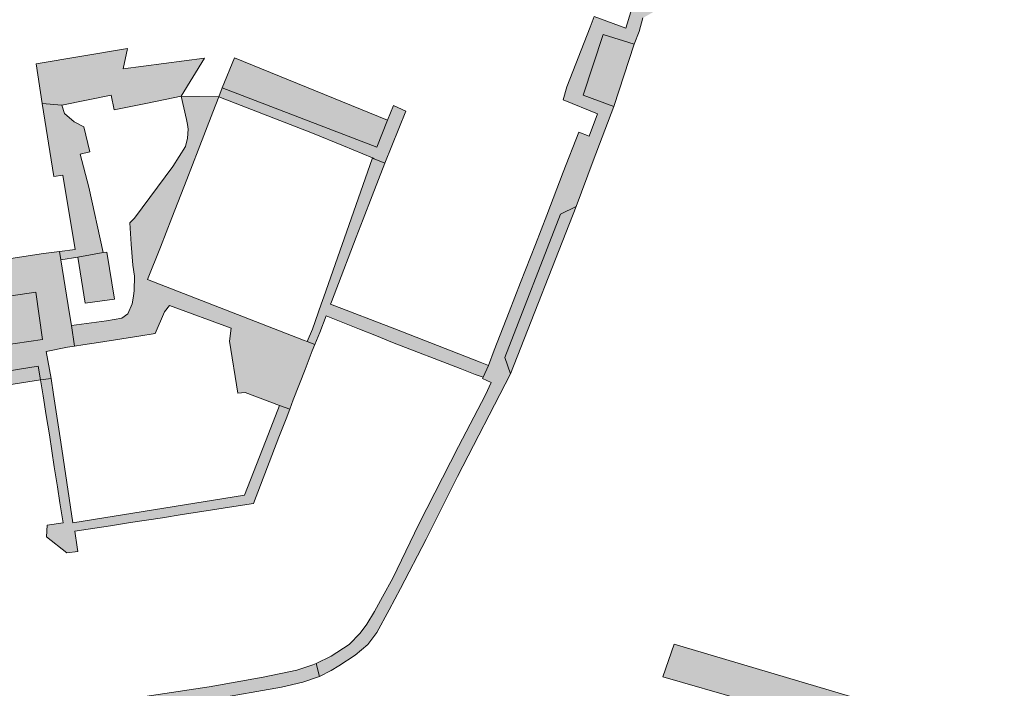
# Model space of a CAD drawing. Extents: x 97094 to 109644, y 463509 to 471969.
# Tile 285 of 362: x 104149 to 104296, y 469257 to 469357. Entities that reach past the tile are written whole.
import ezdxf

# ---------------------------------------------------------------- set-up
doc = ezdxf.new("R2010")
doc.units = 0
doc.layers.add('109 Onkruidbestrijding elementen', color=6, linetype='Continuous', lineweight=20, true_color=0xff00ff)

msp = doc.modelspace()

# ---------------------------------------------------------------- hatches: boundary and pattern name
at = {"layer": '109 Onkruidbestrijding elementen', "true_color": 0xff00ff}
for points in [[(104237.66, 469368.38), (104238.81, 469368.01), (104239.16, 469367.9), (104242.81, 469366.75), (104239.45, 469355.85), (104234.76, 469357.57), (104234.15, 469356.01), (104230.68, 469347.11), (104230.11, 469345.18), (104235.26, 469343.06), (104233.99, 469339.74), (104232.47, 469340.33), (104230.14, 469334.4), (104227.7, 469327.98), (104226.85, 469325.8), (104226, 469323.62), (104223.78, 469317.93), (104222.93, 469315.74), (104222.08, 469313.55), (104219.86, 469307.87), (104218.98, 469305.59), (104218.19, 469303.83), (104218.1, 469303.62), (104219.37, 469303.05), (104218.54, 469301.22), (104214.53, 469293.48), (104208.62, 469281.9), (104204.73, 469273.89), (104203.18, 469271.09), (104201.99, 469268.93), (104200.85, 469267.04), (104199.85, 469265.68), (104198.23, 469264.01), (104195.53, 469262.26), (104193.3, 469261.17), (104193.77, 469259.22), (104195.55, 469260.12), (104196.69, 469260.82), (104199.1, 469262.38), (104201.01, 469263.98), (104202.36, 469265.78), (104204.16, 469269.18), (104205.89, 469272.35), (104209.69, 469279.7), (104214.39, 469289.05), (104222.27, 469304.34), (104221.44, 469306.75), (104229.72, 469328.14), (104232.08, 469329.29), (104234.58, 469336.05), (104237.7, 469344.17), (104233.11, 469345.85), (104236.1, 469354.89), (104240.74, 469353.46), (104241.44, 469355.33), (104242.03, 469357.37), (104245.29, 469359.24), (104246.93, 469365.38), (104245.05, 469368.51), (104240.08, 469369.61), (104242.25, 469378.84), (104239.45, 469380.06), (104243.3, 469390.11), (104241.42, 469390.91), (104240.4, 469387.96), (104240.63, 469387.87), (104237.17, 469378.96), (104239.45, 469377.94), (104240.06, 469377.66), (104237.66, 469368.38)], [(104240.74, 469353.46), (104236.1, 469354.89), (104233.11, 469345.85), (104237.7, 469344.17), (104240.74, 469353.46)], [(104155.37, 469344.37), (104162.73, 469345.85), (104163.19, 469343.69), (104168.17, 469344.69), (104173.15, 469345.69), (104176.65, 469351.37), (104164.52, 469349.76), (104165.16, 469352.83), (104151.53, 469350.53), (104152.46, 469344.64), (104155.37, 469344.37)], [(104179.3, 469346.94), (104202.33, 469338.09), (104203.95, 469342.11), (104181.11, 469351.4), (104179.3, 469346.94)], [(104197.35, 469338.3), (104201.69, 469336.5), (104201.96, 469336.39), (104203.53, 469335.75), (104206.67, 469343.47), (104204.84, 469344.31), (104203.95, 469342.11), (104202.33, 469338.09), (104179.3, 469346.94), (104178.79, 469345.62), (104192.75, 469340.22), (104197.35, 469338.3)], [(104158.67, 469341.12), (104157.19, 469341.87), (104155.79, 469343.13), (104155.37, 469344.37), (104152.46, 469344.64), (104154.18, 469333.74), (104155.51, 469333.93), (104157.35, 469322.86), (104155.04, 469322.55), (104155.24, 469321.31), (104157.74, 469321.74), (104161.53, 469322.39), (104159.4, 469332.15), (104158.11, 469337.06), (104159.53, 469337.41), (104158.67, 469341.12)], [(104174.09, 469341.51), (104174.23, 469340.78), (104174.12, 469339.43), (104173.82, 469338.21), (104171.92, 469335.22), (104166.22, 469327.53), (104165.5, 469326.82), (104165.73, 469323.66), (104165.96, 469320.51), (104166.23, 469318.87), (104166.17, 469316.76), (104166.04, 469315.91), (104165.86, 469314.76), (104165.2, 469313.29), (104164.31, 469312.64), (104162.03, 469312.22), (104156.79, 469311.54), (104157.28, 469308.45), (104158.51, 469308.65), (104160.82, 469309.01), (104166.87, 469309.96), (104169.29, 469310.34), (104170.66, 469313.58), (104171.42, 469314.51), (104180.62, 469311.12), (104180.39, 469309.18), (104181.6, 469301.43), (104182.69, 469301.57), (104187.83, 469299.62), (104189.35, 469299.04), (104189.89, 469300.45), (104191.65, 469304.99), (104192.72, 469307.76), (104193.1, 469308.7), (104191.96, 469309.14), (104191.4, 469309.35), (104168.14, 469318.41), (104170.07, 469323.23), (104170.92, 469325.41), (104171.77, 469327.59), (104173.99, 469333.29), (104174.84, 469335.47), (104175.68, 469337.64), (104177.91, 469343.35), (104178.79, 469345.62), (104173.15, 469345.69), (104173.96, 469342.25), (104174.09, 469341.51)], [(104201.69, 469336.5), (104199.93, 469331.42), (104194.44, 469315.81), (104194.05, 469314.7), (104192.74, 469310.97), (104191.96, 469309.14), (104193.1, 469308.7), (104193.82, 469310.51), (104194.8, 469312.97), (104199.78, 469310.98), (104202.29, 469309.98), (104204.68, 469309.02), (104214.79, 469305.11), (104217.03, 469304.25), (104218.19, 469303.83), (104218.98, 469305.59), (104217.73, 469306.08), (104205.04, 469311.02), (104195.41, 469314.7), (104195.59, 469315.06), (104197.41, 469319.88), (104198.07, 469321.59), (104199.28, 469324.72), (104200.3, 469327.38), (104201.64, 469330.84), (104203.53, 469335.75), (104201.96, 469336.39), (104201.69, 469336.5)], [(104232.08, 469329.29), (104229.72, 469328.14), (104221.44, 469306.75), (104222.27, 469304.34), (104232.08, 469329.29)], [(104155.04, 469322.55), (104152.65, 469322.24), (104143.21, 469320.8), (104135.15, 469319.58), (104132.71, 469319.2), (104130.77, 469318.92), (104130.97, 469317.65), (104131.24, 469316.07), (104131.66, 469313.59), (104151.47, 469316.49), (104152.5, 469309.46), (104123.91, 469305.28), (104124.65, 469301.08), (104151.82, 469305.48), (104152.18, 469303.43), (104153.76, 469303.62), (104153.02, 469307.68), (104156.2, 469308.28), (104157.28, 469308.45), (104156.79, 469311.54), (104156.51, 469313.25), (104155.24, 469321.31), (104155.04, 469322.55)], [(104157.74, 469321.74), (104158.85, 469314.84), (104163.2, 469315.46), (104162.1, 469322.48), (104161.53, 469322.39), (104157.74, 469321.74)], [(104122.93, 469310.86), (104123.91, 469305.28), (104152.5, 469309.46), (104151.47, 469316.49), (104131.66, 469313.59), (104131.88, 469312.29), (104122.93, 469310.86)], [(104124.65, 469301.08), (104126.38, 469299.47), (104130.11, 469300.12), (104130.11, 469300.13), (104140.82, 469301.83), (104140.84, 469301.67), (104152.18, 469303.43), (104151.82, 469305.48), (104124.65, 469301.08)], [(104155.08, 469285.12), (104155.55, 469282.13), (104153.17, 469281.76), (104153.09, 469280.05), (104156.14, 469277.64), (104157.76, 469277.86), (104157.67, 469278.48), (104157.31, 469280.86), (104160.3, 469281.32), (104162.64, 469281.69), (104165.62, 469282.15), (104170.37, 469282.89), (104173.3, 469283.35), (104176.23, 469283.8), (104181.03, 469284.55), (104183.96, 469285.01), (104187.75, 469294.89), (104188.8, 469297.63), (104189.35, 469299.04), (104187.83, 469299.62), (104186.18, 469295.39), (104182.62, 469286.24), (104157.02, 469282.1), (104155.23, 469294.17), (104154.13, 469301.27), (104153.76, 469303.62), (104152.18, 469303.43), (104152.6, 469301.06), (104153.06, 469298.14), (104153.51, 469295.22), (104154.25, 469290.45), (104154.72, 469287.47), (104155.08, 469285.12)], [(104295.91, 469249.48), (104275.66, 469255.45), (104246.68, 469264.02), (104245.01, 469259.17), (104257.08, 469255.71), (104284.93, 469247.71), (104294.41, 469244.98), (104295.91, 469249.48)]]:
    msp.add_hatch(color=6, dxfattribs=at).paths.add_polyline_path(points)
h = msp.add_hatch(color=6, dxfattribs=at)
h.paths.add_polyline_path([(104193.77, 469259.22), (104193.3, 469261.17), (104192.82, 469260.94), (104190.39, 469260.19), (104185.41, 469259.1), (104177.32, 469257.67), (104163.14, 469255.55), (104149.68, 469253.4), (104131.35, 469267.02), (104126.38, 469299.47), (104124.65, 469301.08), (104132.53, 469251.01), (104132.58, 469251.01), (104132.78, 469249.02), (104151.03, 469251.81), (104177.93, 469255.84), (104188.13, 469257.63), (104191.29, 469258.4), (104193.77, 469259.22)])
h.paths.add_polyline_path([(104132.18, 469263.64), (104146.64, 469253.19), (104133.93, 469251.21), (104132.18, 469263.64)])

# ---------------------------------------------------------------- linework, layer by layer
at = {"layer": '109 Onkruidbestrijding elementen', "color": 3, "true_color": 0x00ff00}
msp.add_lwpolyline([(104242.81, 469366.75), (104239.45, 469355.85), (104234.76, 469357.57), (104234.15, 469356.01), (104230.68, 469347.11), (104230.11, 469345.18), (104235.26, 469343.06), (104233.99, 469339.74), (104232.47, 469340.33), (104230.14, 469334.4), (104227.7, 469327.98), (104226.85, 469325.8), (104226, 469323.62), (104223.78, 469317.93), (104222.93, 469315.74), (104222.08, 469313.55), (104219.86, 469307.87), (104218.98, 469305.59), (104218.19, 469303.83), (104218.1, 469303.62), (104219.37, 469303.05), (104218.54, 469301.22), (104214.53, 469293.48), (104208.62, 469281.9), (104204.73, 469273.89), (104203.18, 469271.09), (104201.99, 469268.93), (104200.85, 469267.04), (104199.85, 469265.68), (104198.23, 469264.01), (104195.53, 469262.26), (104193.3, 469261.17), (104193.77, 469259.22), (104195.55, 469260.12), (104196.69, 469260.82), (104199.1, 469262.38), (104201.01, 469263.98), (104202.36, 469265.78), (104204.16, 469269.18), (104205.89, 469272.35), (104209.69, 469279.7), (104214.39, 469289.05), (104222.27, 469304.34), (104221.44, 469306.75), (104229.72, 469328.14), (104232.08, 469329.29), (104234.58, 469336.05), (104237.7, 469344.17), (104233.11, 469345.85), (104236.1, 469354.89), (104240.74, 469353.46), (104241.44, 469355.33), (104242.03, 469357.37)], dxfattribs=at)
for points in [[(104240.74, 469353.46), (104236.1, 469354.89), (104233.11, 469345.85), (104237.7, 469344.17), (104240.74, 469353.46)], [(104155.37, 469344.37), (104162.73, 469345.85), (104163.19, 469343.69), (104168.17, 469344.69), (104173.15, 469345.69), (104176.65, 469351.37), (104164.52, 469349.76), (104165.16, 469352.83), (104151.53, 469350.53), (104152.46, 469344.64), (104155.37, 469344.37)], [(104179.3, 469346.94), (104202.33, 469338.09), (104203.95, 469342.11), (104181.11, 469351.4), (104179.3, 469346.94)], [(104197.35, 469338.3), (104201.69, 469336.5), (104201.96, 469336.39), (104203.53, 469335.75), (104206.67, 469343.47), (104204.84, 469344.31), (104203.95, 469342.11), (104202.33, 469338.09), (104179.3, 469346.94), (104178.79, 469345.62), (104192.75, 469340.22), (104197.35, 469338.3)], [(104158.67, 469341.12), (104157.19, 469341.87), (104155.79, 469343.13), (104155.37, 469344.37), (104152.46, 469344.64), (104154.18, 469333.74), (104155.51, 469333.93), (104157.35, 469322.86), (104155.04, 469322.55), (104155.24, 469321.31), (104157.74, 469321.74), (104161.53, 469322.39), (104159.4, 469332.15), (104158.11, 469337.06), (104159.53, 469337.41), (104158.67, 469341.12)], [(104174.09, 469341.51), (104174.23, 469340.78), (104174.12, 469339.43), (104173.82, 469338.21), (104171.92, 469335.22), (104166.22, 469327.53), (104165.5, 469326.82), (104165.73, 469323.66), (104165.96, 469320.51), (104166.23, 469318.87), (104166.17, 469316.76), (104166.04, 469315.91), (104165.86, 469314.76), (104165.2, 469313.29), (104164.31, 469312.64), (104162.03, 469312.22), (104156.79, 469311.54), (104157.28, 469308.45), (104158.51, 469308.65), (104160.82, 469309.01), (104166.87, 469309.96), (104169.29, 469310.34), (104170.66, 469313.58), (104171.42, 469314.51), (104180.62, 469311.12), (104180.39, 469309.18), (104181.6, 469301.43), (104182.69, 469301.57), (104187.83, 469299.62), (104189.35, 469299.04), (104189.89, 469300.45), (104191.65, 469304.99), (104192.72, 469307.76), (104193.1, 469308.7), (104191.96, 469309.14), (104191.4, 469309.35), (104168.14, 469318.41), (104170.07, 469323.23), (104170.92, 469325.41), (104171.77, 469327.59), (104173.99, 469333.29), (104174.84, 469335.47), (104175.68, 469337.64), (104177.91, 469343.35), (104178.79, 469345.62), (104173.15, 469345.69), (104173.96, 469342.25), (104174.09, 469341.51)], [(104201.69, 469336.5), (104199.93, 469331.42), (104194.44, 469315.81), (104194.05, 469314.7), (104192.74, 469310.97), (104191.96, 469309.14), (104193.1, 469308.7), (104193.82, 469310.51), (104194.8, 469312.97), (104199.78, 469310.98), (104202.29, 469309.98), (104204.68, 469309.02), (104214.79, 469305.11), (104217.03, 469304.25), (104218.19, 469303.83), (104218.98, 469305.59), (104217.73, 469306.08), (104205.04, 469311.02), (104195.41, 469314.7), (104195.59, 469315.06), (104197.41, 469319.88), (104198.07, 469321.59), (104199.28, 469324.72), (104200.3, 469327.38), (104201.64, 469330.84), (104203.53, 469335.75), (104201.96, 469336.39), (104201.69, 469336.5)], [(104232.08, 469329.29), (104229.72, 469328.14), (104221.44, 469306.75), (104222.27, 469304.34), (104232.08, 469329.29)], [(104155.04, 469322.55), (104152.65, 469322.24), (104143.21, 469320.8), (104135.15, 469319.58), (104132.71, 469319.2), (104130.77, 469318.92), (104130.97, 469317.65), (104131.24, 469316.07), (104131.66, 469313.59), (104151.47, 469316.49), (104152.5, 469309.46), (104123.91, 469305.28), (104124.65, 469301.08), (104151.82, 469305.48), (104152.18, 469303.43), (104153.76, 469303.62), (104153.02, 469307.68), (104156.2, 469308.28), (104157.28, 469308.45), (104156.79, 469311.54), (104156.51, 469313.25), (104155.24, 469321.31), (104155.04, 469322.55)], [(104157.74, 469321.74), (104158.85, 469314.84), (104163.2, 469315.46), (104162.1, 469322.48), (104161.53, 469322.39), (104157.74, 469321.74)], [(104122.93, 469310.86), (104123.91, 469305.28), (104152.5, 469309.46), (104151.47, 469316.49), (104131.66, 469313.59), (104131.88, 469312.29), (104122.93, 469310.86)], [(104124.65, 469301.08), (104126.38, 469299.47), (104130.11, 469300.12), (104130.11, 469300.13), (104140.82, 469301.83), (104140.84, 469301.67), (104152.18, 469303.43), (104151.82, 469305.48), (104124.65, 469301.08)], [(104155.08, 469285.12), (104155.55, 469282.13), (104153.17, 469281.76), (104153.09, 469280.05), (104156.14, 469277.64), (104157.76, 469277.86), (104157.67, 469278.48), (104157.31, 469280.86), (104160.3, 469281.32), (104162.64, 469281.69), (104165.62, 469282.15), (104170.37, 469282.89), (104173.3, 469283.35), (104176.23, 469283.8), (104181.03, 469284.55), (104183.96, 469285.01), (104187.75, 469294.89), (104188.8, 469297.63), (104189.35, 469299.04), (104187.83, 469299.62), (104186.18, 469295.39), (104182.62, 469286.24), (104157.02, 469282.1), (104155.23, 469294.17), (104154.13, 469301.27), (104153.76, 469303.62), (104152.18, 469303.43), (104152.6, 469301.06), (104153.06, 469298.14), (104153.51, 469295.22), (104154.25, 469290.45), (104154.72, 469287.47), (104155.08, 469285.12)], [(104193.77, 469259.22), (104193.3, 469261.17), (104192.82, 469260.94), (104190.39, 469260.19), (104185.41, 469259.1), (104177.32, 469257.67), (104163.14, 469255.55), (104149.68, 469253.4), (104131.35, 469267.02), (104126.38, 469299.47), (104124.65, 469301.08), (104132.53, 469251.01), (104132.58, 469251.01), (104132.78, 469249.02), (104151.03, 469251.81), (104177.93, 469255.84), (104188.13, 469257.63), (104191.29, 469258.4), (104193.77, 469259.22)], [(104295.91, 469249.48), (104275.66, 469255.45), (104246.68, 469264.02), (104245.01, 469259.17), (104257.08, 469255.71), (104284.93, 469247.71), (104294.41, 469244.98), (104295.91, 469249.48)]]:
    msp.add_lwpolyline(points, close=True, dxfattribs=at)

doc.saveas('drawing.dxf')
